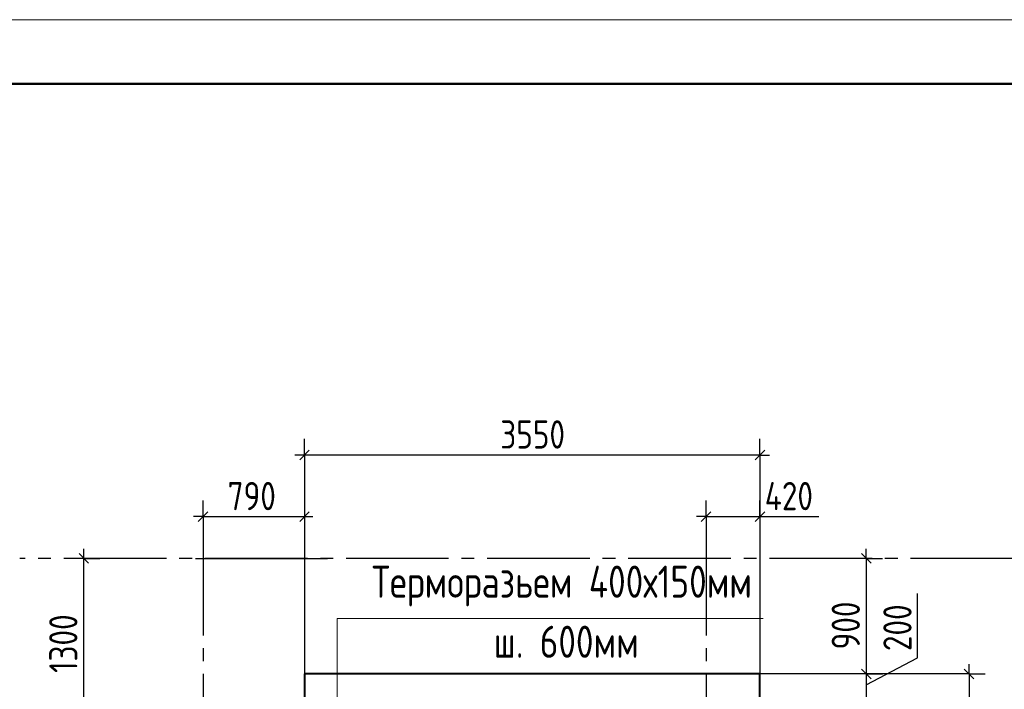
# Model space of a CAD drawing. Header units: millimetres. Extents: x 40580 to 1168286, y -220995 to 81020.
# Tile 298 of 419: x 749346 to 757020, y -103884 to -98668. Entities that reach past the tile are written whole.
import ezdxf

# ---------------------------------------------------------------- set-up
doc = ezdxf.new("R2010")
doc.units = ezdxf.units.MM
doc.linetypes.add('______5', pattern=[1100, 800, -100, 100, -100])
doc.linetypes.add('CENTER', pattern=[2, 1.25, -0.25, 0.25, -0.25])
for name, color, linetype, lineweight in [('Standard', 7, 'Continuous', 25), ('ОСИ', 7, 'CENTER', 15), ('Основная', 7, 'Continuous', 40), ('Примечания', 7, 'Continuous', 13)]:
    doc.layers.add(name, color=color, linetype=linetype, lineweight=lineweight)
doc.layers.add('Размерная выноска', color=7, linetype='Continuous')
doc.styles.add('GOST 2.304', font='isocpeur.ttf', dxfattribs={"width": 0.8})
doc.styles.add('GOST 2.304-81', font='txt')

msp = doc.modelspace()

# ---------------------------------------------------------------- linework, layer by layer
at = {"layer": 'Standard', "color": 251, "linetype": 'Continuous', "lineweight": -3, "true_color": 0x656565, "transparency": 33554687}
for p, q in [((751565.3, -102058.9), (751565.3, -101933.9)), ((755115.3, -102058.9), (755115.3, -101933.9)), ((751565.3, -102058.9), (751565.3, -102183.9)), ((751565.3, -102058.9), (751565.3, -103763.9)), ((755115.3, -102058.9), (755115.3, -102183.9)), ((755115.3, -102058.9), (755115.3, -103763.9)), ((750775.3, -102538.9), (750775.3, -102413.9)), ((754695.3, -102538.9), (754695.3, -102413.9)), ((755115.3, -102538.9), (755115.3, -102413.9)), ((750775.3, -102538.9), (750775.3, -102663.9)), ((751565.3, -102538.9), (751565.3, -103763.9)), ((754695.3, -102538.9), (754695.3, -102663.9)), ((755115.3, -102538.9), (755115.3, -102663.9)), ((755115.3, -102538.9), (755115.3, -103763.9)), ((749845.6, -102863.9), (749720.6, -102863.9)), ((749845.6, -102863.9), (749970.6, -102863.9)), ((749845.6, -102863.9), (749845.6, -102863.9)), ((750715.6, -102863.9), (751745.6, -102863.9)), ((755944.3, -102863.9), (755215.3, -102863.9)), ((755944.3, -102863.9), (755819.3, -102863.9)), ((755944.3, -102863.9), (756069.3, -102863.9)), ((756745.6, -103763.9), (755215.3, -103763.9)), ((755944.3, -103763.9), (755819.3, -103763.9)), ((755944.3, -103763.9), (756069.3, -103763.9)), ((756745.6, -103763.9), (756620.6, -103763.9)), ((756745.6, -103763.9), (756870.6, -103763.9))]:
    msp.add_line(p, q, dxfattribs=at)
at = {"layer": 'Standard', "color": 7, "linetype": 'Continuous', "lineweight": -3, "transparency": 33554687}
for p, q in [((751565.3, -102058.9), (751490.3, -102058.9)), ((755115.3, -102058.9), (751565.3, -102058.9)), ((755115.3, -102058.9), (755190.3, -102058.9)), ((750775.3, -102538.9), (750700.3, -102538.9)), ((750775.3, -102538.9), (751195.3, -102538.9)), ((751195.3, -102538.9), (751270.3, -102538.9)), ((754695.3, -102538.9), (754620.3, -102538.9)), ((754695.3, -102538.9), (755115.3, -102538.9)), ((755115.3, -102538.9), (755190.3, -102538.9)), ((749845.6, -102863.9), (749845.6, -102789)), ((755944.3, -102863.9), (755944.3, -102788.9)), ((749845.6, -104163.9), (749845.6, -102863.9)), ((755944.3, -102863.9), (755944.3, -103963.9)), ((756745.6, -103763.9), (756745.6, -103688.9))]:
    msp.add_line(p, q, dxfattribs=at)
at = {"layer": 'Standard', "color": 7, "linetype": 'Continuous', "lineweight": 25, "transparency": 33554687}
for p, q in [((751602.8, -102021.4), (751527.8, -102096.4)), ((755152.8, -102021.4), (755077.8, -102096.4)), ((750737.8, -102576.4), (750812.8, -102501.4)), ((751527.8, -102576.4), (751602.8, -102501.4)), ((754657.8, -102576.4), (754732.8, -102501.4)), ((755077.8, -102576.4), (755152.8, -102501.4)), ((749883.1, -102901.4), (749808.1, -102826.5)), ((755906.8, -102826.4), (755981.8, -102901.4)), ((755906.8, -103726.4), (755981.8, -103801.4)), ((756708.1, -103726.4), (756783.1, -103801.4))]:
    msp.add_line(p, q, dxfattribs=at)
at = {"layer": 'Standard', "color": 7, "linetype": 'Continuous', "lineweight": 13, "transparency": 33554687}
msp.add_lwpolyline([(741568.3, -128368.4), (783568.3, -128368.4), (783568.3, -98668.4), (741568.3, -98668.4), (741568.3, -128368.4)], close=True, dxfattribs=at)
at = {"layer": 'Standard', "color": 7, "linetype": 'Continuous', "lineweight": 50, "transparency": 33554687}
msp.add_lwpolyline([(743568.3, -99168.4), (783068.3, -99168.4), (783068.3, -127868.4), (743568.3, -127868.4), (743568.3, -99168.4)], close=True, dxfattribs=at)
at = {"layer": 'Standard', "color": 251, "linetype": 'Continuous', "lineweight": -3, "true_color": 0x656565, "transparency": 33554687}
msp.add_lwpolyline([(755944.3, -103763.9), (755920.6, -103763.9), (755920.6, -103763.9), (755035.3, -103763.9)], dxfattribs=at)
at = {"layer": 'Standard', "color": 7, "linetype": 'Continuous', "lineweight": -3, "transparency": 33554687}
msp.add_lwpolyline([(756745.6, -103763.9), (756745.6, -106514.7), (756745.6, -106514.7), (756745.6, -110073.9)], dxfattribs=at)
at = {"layer": 'ОСИ', "color": 8, "linetype": '______5', "lineweight": -3, "transparency": 33554687}
for p, q in [((750775.3, -102663.9), (750775.3, -112364)), ((754695.3, -102663.9), (754695.3, -112364)), ((776889, -102863.9), (749345.6, -102863.9))]:
    msp.add_line(p, q, dxfattribs=at)
at = {"layer": 'Основная', "transparency": 33554687}
for p, q in [((751565.3, -103763.9), (751565.3, -110073.9)), ((755115.3, -103763.9), (751565.3, -103763.9)), ((755115.3, -110073.9), (755115.3, -103763.9))]:
    msp.add_line(p, q, dxfattribs=at)
at = {"layer": 'Примечания', "color": 7, "linetype": 'Continuous', "lineweight": 13, "transparency": 33554687}
msp.add_lwpolyline([(755139.6, -103333.5), (751820.3, -103333.5), (751820.3, -103963.9)], dxfattribs=at)
at = {"layer": 'Размерная выноска', "color": 7, "linetype": 'Continuous', "lineweight": -3, "transparency": 33554687}
for p, q in [((751195.3, -102538.9), (751629.5, -102538.9)), ((755115.3, -102538.9), (755575.3, -102538.9))]:
    msp.add_line(p, q, dxfattribs=at)
msp.add_lwpolyline([(755944.3, -103848.6), (756344.3, -103638.3), (756344.3, -103138.3)], dxfattribs=at)

# ---------------------------------------------------------------- texts
at = {"layer": 'Standard', "color": 7, "linetype": 'Continuous', "lineweight": 25, "transparency": 33554687, "char_height": 220, "attachment_point": 7, "style": 'GOST 2.304-81'}
for s, insert, width in [('3550', (753091.5, -102008.9), 672.628), ('790', (750966.1, -102488.9), 531.973), ('420', (755152.8, -102488.9), 531.973)]:
    msp.add_mtext(s, dxfattribs=dict(at, insert=insert, width=width))
at = {"layer": 'Standard', "color": 7, "linetype": 'Continuous', "lineweight": 25, "transparency": 33554687, "char_height": 220, "attachment_point": 7, "rotation": 90, "style": 'GOST 2.304-81'}
for s, insert, width in [('1300', (749795.5, -103756.3), 610.171), ('900', (755894.3, -103573.7), 516.39), ('200', (756297.1, -103586.1), 469.509)]:
    msp.add_mtext(s, dxfattribs=dict(at, insert=insert, width=width))
at = {"layer": 'Примечания', "color": 7, "linetype": 'Continuous', "lineweight": 25, "transparency": 33554687, "char_height": 250, "attachment_point": 7, "style": 'GOST 2.304'}
for s, insert, width in [('Терморазьем\\~400х150мм', (752089.6, -103238.5), 3189.081), ('ш.\\~600мм', (753039.6, -103638.5), 1279.437)]:
    msp.add_mtext(s, dxfattribs=dict(at, insert=insert, width=width))

doc.saveas('drawing.dxf')
